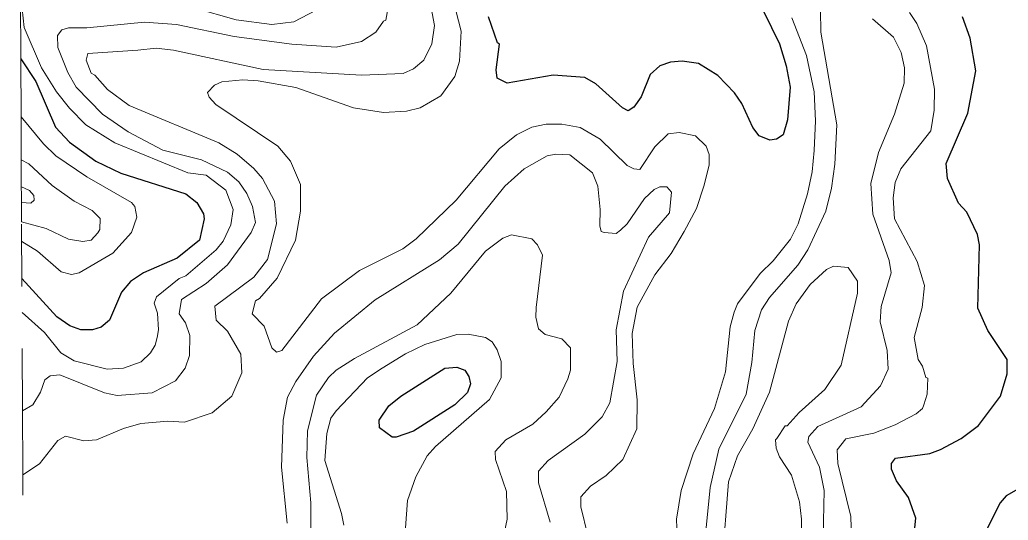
# Model space of a CAD drawing. Extents: x 423 to 448.8, y 7456.3 to 7484.
# Drawn here: x 423.046 to 424.633, y 7472.549 to 7473.353 of the extents above; entities that cross this region are included whole.
import ezdxf

# ---------------------------------------------------------------- set-up
doc = ezdxf.new("R2010")
doc.units = 0
doc.header["$LTSCALE"] = 0.032
doc.linetypes.add('SHORT_DASHED', pattern=[2.7, 1.5, -1.2])
for name, color, linetype, lineweight in [('1', 7, 'Continuous', 25), ('2', 7, 'Continuous', 13), ('22', 7, 'SHORT_DASHED', 13)]:
    doc.layers.add(name, color=color, linetype=linetype, lineweight=lineweight)

msp = doc.modelspace()

# ---------------------------------------------------------------- linework, layer by layer
at = {"layer": '1'}
for points in [[(424.2399, 7473.3671), (424.2654, 7473.3145), (424.2762, 7473.2789), (424.2824, 7473.2448), (424.2786, 7473.1923), (424.2716, 7473.1683), (424.2608, 7473.1613), (424.25, 7473.1597), (424.2329, 7473.1667), (424.2229, 7473.1798), (424.2051, 7473.2186), (424.1935, 7473.2356), (424.1664, 7473.2634), (424.1354, 7473.2827), (424.1092, 7473.2866), (424.0906, 7473.2851), (424.0736, 7473.2789), (424.0581, 7473.2649), (424.0434, 7473.2294), (424.0318, 7473.2124), (424.0226, 7473.2069), (424.0133, 7473.2116), (423.9707, 7473.2502), (423.953, 7473.2603), (423.9019, 7473.2642), (423.8284, 7473.251), (423.8121, 7473.2595), (423.8106, 7473.2727), (423.816, 7473.3137), (423.8129, 7473.316), (423.7982, 7473.3578)], [(424.475, 7472.4575), (424.4843, 7472.5518), (424.4727, 7472.5851), (424.4533, 7472.6122), (424.4456, 7472.6307), (424.4456, 7472.64), (424.4518, 7472.6485), (424.5068, 7472.6562), (424.5238, 7472.6624), (424.557, 7472.6802), (424.5848, 7472.7011), (424.6204, 7472.7483), (424.6312, 7472.7839), (424.6312, 7472.8071), (424.6003, 7472.8535), (424.5841, 7472.8898), (424.5864, 7472.9912), (424.5833, 7473.0082), (424.5663, 7473.0437), (424.5531, 7473.0584), (424.5354, 7473.0979), (424.533, 7473.1219), (424.5678, 7473.2031), (424.581, 7473.2711), (424.5717, 7473.3237), (424.5593, 7473.3578)], [(423.0472, 7473.2901), (423.0712, 7473.2541), (423.1029, 7473.1806), (423.1253, 7473.1566), (423.1679, 7473.1257), (423.2081, 7473.1064), (423.3125, 7473.0731), (423.3297, 7473.0594), (423.3404, 7473.0414), (423.3419, 7473.0329), (423.3342, 7472.9989), (423.2986, 7472.9702), (423.2445, 7472.9463), (423.2235, 7472.9323), (423.2089, 7472.9154), (423.1895, 7472.8704), (423.1764, 7472.8589), (423.1625, 7472.855), (423.1439, 7472.855), (423.1261, 7472.8612), (423.1052, 7472.8759), (423.049, 7472.937)], [(424.6529, 7472.6013), (424.6297, 7472.5882), (424.6197, 7472.5766), (424.5841, 7472.5054)]]:
    msp.add_lwpolyline(points, dxfattribs=at)
msp.add_lwpolyline([(423.6498, 7472.6825), (423.6436, 7472.6825), (423.6234, 7472.6972), (423.6226, 7472.7096), (423.6381, 7472.7328), (423.6575, 7472.7483), (423.7279, 7472.7931), (423.7472, 7472.7947), (423.7603, 7472.79), (423.7665, 7472.78), (423.7691, 7472.7682), (423.7644, 7472.7541), (423.7441, 7472.7344), (423.6776, 7472.6918)], close=True, dxfattribs=at)
at = {"layer": '2'}
for points in [[(423.0506, 7472.6219), (423.0774, 7472.6392), (423.1068, 7472.6771), (423.1191, 7472.6841), (423.1485, 7472.6763), (423.1687, 7472.6779), (423.212, 7472.6964), (423.2398, 7472.7042), (423.2831, 7472.708), (423.3102, 7472.7065), (423.3543, 7472.7212), (423.386, 7472.7483), (423.4022, 7472.7854), (423.4007, 7472.8156), (423.379, 7472.8527), (423.3612, 7472.8704), (423.3589, 7472.8929), (423.4216, 7472.9393), (423.4432, 7472.9679), (423.4579, 7473.0252), (423.4548, 7473.0615), (423.4355, 7473.0979), (423.4216, 7473.1141), (423.3945, 7473.1373), (423.3651, 7473.1551), (423.2213, 7473.2155), (423.1864, 7473.241), (423.1663, 7473.2642), (423.1601, 7473.2673), (423.1524, 7473.2882), (423.1547, 7473.299), (423.2352, 7473.3044), (423.2646, 7473.3075), (423.2924, 7473.3044), (423.4363, 7473.2734), (423.5941, 7473.2642), (423.6613, 7473.2665), (423.6776, 7473.2742), (423.6946, 7473.2881), (423.707, 7473.3145), (423.7116, 7473.3439), (423.7008, 7473.4011)], [(423.05, 7472.7245), (423.0665, 7472.7344), (423.0789, 7472.7545), (423.0859, 7472.7745), (423.0944, 7472.7808), (423.1098, 7472.7823), (423.1818, 7472.7537), (423.2019, 7472.749), (423.2584, 7472.7537), (423.2955, 7472.773), (423.311, 7472.7931), (423.3179, 7472.8133), (423.3187, 7472.8457), (423.3117, 7472.8659), (423.3017, 7472.8805), (423.3055, 7472.9037), (423.345, 7472.9293), (423.379, 7472.9594), (423.4169, 7473.0113), (423.4239, 7473.0275), (423.4193, 7473.053), (423.41, 7473.0739), (423.3976, 7473.0924), (423.379, 7473.1079), (423.3373, 7473.128), (423.2754, 7473.1435), (423.2197, 7473.1729), (423.1787, 7473.2015), (423.1361, 7473.2448), (423.123, 7473.2681), (423.1068, 7473.3083), (423.106, 7473.3276), (423.113, 7473.3369), (423.1238, 7473.34), (423.1532, 7473.34), (423.246, 7473.3493), (423.2971, 7473.3454), (423.3899, 7473.326), (423.4827, 7473.3137), (423.5538, 7473.309), (423.5941, 7473.3183), (423.6173, 7473.333), (423.6296, 7473.3508), (423.6335, 7473.3523), (423.6381, 7473.3794)], [(423.9576, 7472.524), (423.9467, 7472.5704), (423.9467, 7472.5866), (423.9622, 7472.6036), (423.987, 7472.6206), (424.014, 7472.6461), (424.0364, 7472.6957), (424.0372, 7472.7421), (424.0303, 7472.8009), (424.0287, 7472.8488), (424.0372, 7472.8914), (424.0651, 7472.9432), (424.0914, 7472.9772), (424.1122, 7473.0128), (424.1324, 7473.0499), (424.144, 7473.0855), (424.1525, 7473.1195), (424.1525, 7473.1365), (424.1478, 7473.1497), (424.1308, 7473.1667), (424.1046, 7473.1721), (424.0867, 7473.1698), (424.0651, 7473.1489), (424.0411, 7473.1126), (424.0318, 7473.1133), (424.021, 7473.1188), (423.9777, 7473.1613), (423.9452, 7473.1799), (423.9158, 7473.1853), (423.8911, 7473.1853), (423.8679, 7473.1806), (423.8431, 7473.1682), (423.8153, 7473.1458), (423.7464, 7473.0631), (423.6822, 7473.0012), (423.6606, 7472.985), (423.6266, 7472.9679), (423.591, 7472.9501), (423.5299, 7472.9045), (423.4664, 7472.8217), (423.4579, 7472.8186), (423.4502, 7472.8256), (423.4378, 7472.8604), (423.4185, 7472.8805), (423.4239, 7472.9014), (423.4308, 7472.9053), (423.4587, 7472.9378), (423.4881, 7472.9989), (423.4966, 7473.0453), (423.4966, 7473.0886), (423.4803, 7473.1257), (423.4602, 7473.1497), (423.3604, 7473.217), (423.3496, 7473.2286), (423.3473, 7473.2363), (423.3581, 7473.2479), (423.3698, 7473.2533), (423.4038, 7473.2564), (423.4285, 7473.2549), (423.4889, 7473.244), (423.5817, 7473.2116), (423.6296, 7473.2038), (423.6668, 7473.2061), (423.6884, 7473.2116), (423.7217, 7473.2309), (423.7441, 7473.2619), (423.7518, 7473.2866), (423.7541, 7473.3346), (423.7418, 7473.3825)], [(423.0493, 7472.8824), (423.0851, 7472.8504), (423.1114, 7472.8179), (423.1331, 7472.8047), (423.1857, 7472.7916), (423.212, 7472.7931), (423.2406, 7472.8032), (423.2553, 7472.8179), (423.263, 7472.8303), (423.2661, 7472.8426), (423.2684, 7472.855), (423.2669, 7472.8813), (423.2615, 7472.8975), (423.2653, 7472.9076), (423.3017, 7472.937), (423.3125, 7472.9416), (423.3612, 7472.9834), (423.3721, 7472.9973), (423.3844, 7473.0236), (423.3883, 7473.0484), (423.3767, 7473.0793), (423.345, 7473.1033), (423.3156, 7473.1072), (423.1981, 7473.1551), (423.1516, 7473.1845), (423.1253, 7473.2108), (423.1045, 7473.2371), (423.0805, 7473.2758), (423.0526, 7473.3408), (423.0495, 7473.3709)], [(423.3249, 7473.3724), (423.393, 7473.3531), (423.4502, 7473.3454), (423.4858, 7473.35), (423.5213, 7473.3686)], [(424.1417, 7472.4776), (424.154, 7472.6013), (424.168, 7472.6632), (424.212, 7472.7514), (424.2213, 7472.8024), (424.226, 7472.8535), (424.2368, 7472.8867), (424.2492, 7472.9068), (424.2948, 7472.9587), (424.311, 7472.9834), (424.3397, 7473.0453), (424.349, 7473.0824), (424.3543, 7473.1211), (424.3575, 7473.1845), (424.3319, 7473.333), (424.3312, 7473.3686)], [(424.3822, 7472.4822), (424.3799, 7472.5549), (424.359, 7472.64), (424.3582, 7472.6617), (424.3721, 7472.6794), (424.417, 7472.6887), (424.4511, 7472.7019), (424.485, 7472.7196), (424.4951, 7472.7281), (424.4975, 7472.7343), (424.5029, 7472.7514), (424.5037, 7472.7769), (424.5006, 7472.7784), (424.4951, 7472.7962), (424.4881, 7472.8071), (424.482, 7472.8426), (424.4944, 7472.8906), (424.4982, 7472.9262), (424.4866, 7472.9648), (424.4503, 7473.0329), (424.448, 7473.067), (424.4511, 7473.0917), (424.4603, 7473.1134), (424.5083, 7473.1744), (424.5137, 7473.2077), (424.5145, 7473.2418), (424.5013, 7473.3114), (424.4858, 7473.3469), (424.4743, 7473.3647)], [(424.2855, 7473.3562), (424.3087, 7473.2959), (424.3211, 7473.2371), (424.3234, 7473.1907), (424.3211, 7473.1428), (424.318, 7473.1087), (424.3103, 7473.0731), (424.2956, 7473.0252), (424.2832, 7473.0004), (424.2554, 7472.9656), (424.2344, 7472.9455), (424.1981, 7472.8968), (424.1927, 7472.8829), (424.1865, 7472.8597), (424.1788, 7472.787), (424.161, 7472.7282), (424.1269, 7472.6555), (424.1076, 7472.5967), (424.0999, 7472.5503), (424.103, 7472.4807)], [(424.4147, 7473.3547), (424.4487, 7473.3253), (424.4611, 7473.3005), (424.4665, 7473.2758), (424.4657, 7473.251), (424.4503, 7473.2015), (424.4247, 7473.1397), (424.4124, 7473.0902), (424.4155, 7473.0407), (424.4418, 7472.9664), (424.4449, 7472.9463), (424.4286, 7472.8922), (424.4271, 7472.8674), (424.4386, 7472.8218), (424.4402, 7472.7916), (424.4279, 7472.7645), (424.3969, 7472.7312), (424.3273, 7472.6995), (424.3126, 7472.6833), (424.311, 7472.674), (424.3296, 7472.6338), (424.3373, 7472.5967), (424.3358, 7472.5224)], [(423.0487, 7472.9968), (423.0743, 7472.9811), (423.1122, 7472.9478), (423.1284, 7472.9439), (423.1408, 7472.9463), (423.195, 7472.978), (423.2251, 7473.0113), (423.2336, 7473.036), (423.2305, 7473.053), (423.2251, 7473.0592), (423.1532, 7473.1009), (423.1037, 7473.1342), (423.0835, 7473.1536), (423.0477, 7473.1973)], [(423.048, 7473.128), (423.0604, 7473.1218), (423.0975, 7473.087), (423.1331, 7473.0615), (423.1617, 7473.0468), (423.1748, 7473.0337), (423.1741, 7473.0159), (423.171, 7473.0105), (423.1601, 7472.9989), (423.147, 7472.9966), (423.1238, 7473.0004), (423.0882, 7473.0174), (423.0485, 7473.0283)], [(423.4749, 7472.5441), (423.4657, 7472.6338), (423.4688, 7472.7096), (423.4757, 7472.7467), (423.4889, 7472.7715), (423.5175, 7472.8125), (423.5508, 7472.8496), (423.6165, 7472.9029), (423.7194, 7472.9672), (423.7495, 7472.9927), (423.8245, 7473.0855), (423.8555, 7473.1133), (423.8926, 7473.1342), (423.9065, 7473.1373), (423.929, 7473.1358), (423.9653, 7473.1072), (423.9738, 7473.0855), (423.9777, 7473.0484), (423.9769, 7473.0221), (423.9792, 7473.0128), (423.9839, 7473.0112), (424.0032, 7473.0097), (424.0101, 7473.0151), (424.021, 7473.0252), (424.0488, 7473.0661), (424.0643, 7473.0801), (424.0736, 7473.0847), (424.0844, 7473.0847), (424.0922, 7473.0762), (424.0891, 7473.0429), (424.055, 7473.0035), (424.0148, 7472.9169), (424.0032, 7472.855), (424.0047, 7472.804), (423.9932, 7472.7374), (423.9808, 7472.715), (423.9529, 7472.6872), (423.8942, 7472.6446), (423.8787, 7472.6276), (423.8787, 7472.6091), (423.8973, 7472.5456)], [(423.0483, 7473.0846), (423.0611, 7473.0785), (423.0681, 7473.0708), (423.0689, 7473.0631), (423.0633, 7473.0583), (423.0484, 7473.0592)], [(423.5128, 7472.507), (423.5128, 7472.5766), (423.5066, 7472.6493), (423.5074, 7472.6926), (423.5221, 7472.7498), (423.5414, 7472.7784), (423.5538, 7472.79), (423.5832, 7472.8086), (423.6838, 7472.8627), (423.7379, 7472.9138), (423.7936, 7472.9811), (423.8215, 7473.0019), (423.8354, 7473.0074), (423.8678, 7473.0012), (423.8771, 7472.9912), (423.8849, 7472.9749), (423.8748, 7472.8906), (423.8741, 7472.8751), (423.8787, 7472.8565), (423.8895, 7472.8473), (423.9158, 7472.8403), (423.9297, 7472.8256), (423.9297, 7472.7901), (423.9259, 7472.7761), (423.9119, 7472.7467), (423.8911, 7472.7227), (423.8694, 7472.7034), (423.8261, 7472.6779), (423.8091, 7472.6593), (423.8096, 7472.6461), (423.8269, 7472.5951), (423.8284, 7472.5503), (423.8191, 7472.507)], [(424.1734, 7472.4807), (424.1834, 7472.6106), (424.1981, 7472.6524), (424.2229, 7472.6957), (424.2492, 7472.7545), (424.2801, 7472.8689), (424.2925, 7472.8968), (424.3149, 7472.9277), (424.3412, 7472.9517), (424.352, 7472.9571), (424.376, 7472.9548), (424.3907, 7472.9331), (424.3907, 7472.9138), (424.3644, 7472.7978), (424.3381, 7472.7591), (424.2971, 7472.722), (424.2778, 7472.7003), (424.2747, 7472.7003), (424.2615, 7472.6802), (424.2592, 7472.6779), (424.26, 7472.6648), (424.2654, 7472.6508), (424.2847, 7472.6214), (424.2979, 7472.5781), (424.301, 7472.5503), (424.301, 7472.4528)], [(423.5662, 7472.541), (423.5623, 7472.5596), (423.5353, 7472.6446), (423.5384, 7472.688), (423.5453, 7472.7127), (423.5538, 7472.7243), (423.6041, 7472.7777), (423.6273, 7472.7931), (423.6652, 7472.8163), (423.6962, 7472.831), (423.7472, 7472.8473), (423.7658, 7472.848), (423.7936, 7472.8426), (423.8044, 7472.8357), (423.8122, 7472.8225), (423.8184, 7472.804), (423.8184, 7472.7777), (423.7998, 7472.7429), (423.7131, 7472.667), (423.7, 7472.6524), (423.6814, 7472.6183), (423.6683, 7472.5804), (423.6652, 7472.5364)]]:
    msp.add_lwpolyline(points, dxfattribs=at)
at = {"layer": '22'}
for points in [[(423.048, 7473.128), (423.0477, 7473.1953), (423.0472, 7473.2901), (423.0456, 7473.6)], [(423.0517, 7472.3891), (423.0505, 7472.6305), (423.05, 7472.7245), (423.0485, 7473.0283), (423.048, 7473.128)]]:
    msp.add_lwpolyline(points, dxfattribs=at)

doc.saveas('drawing.dxf')
